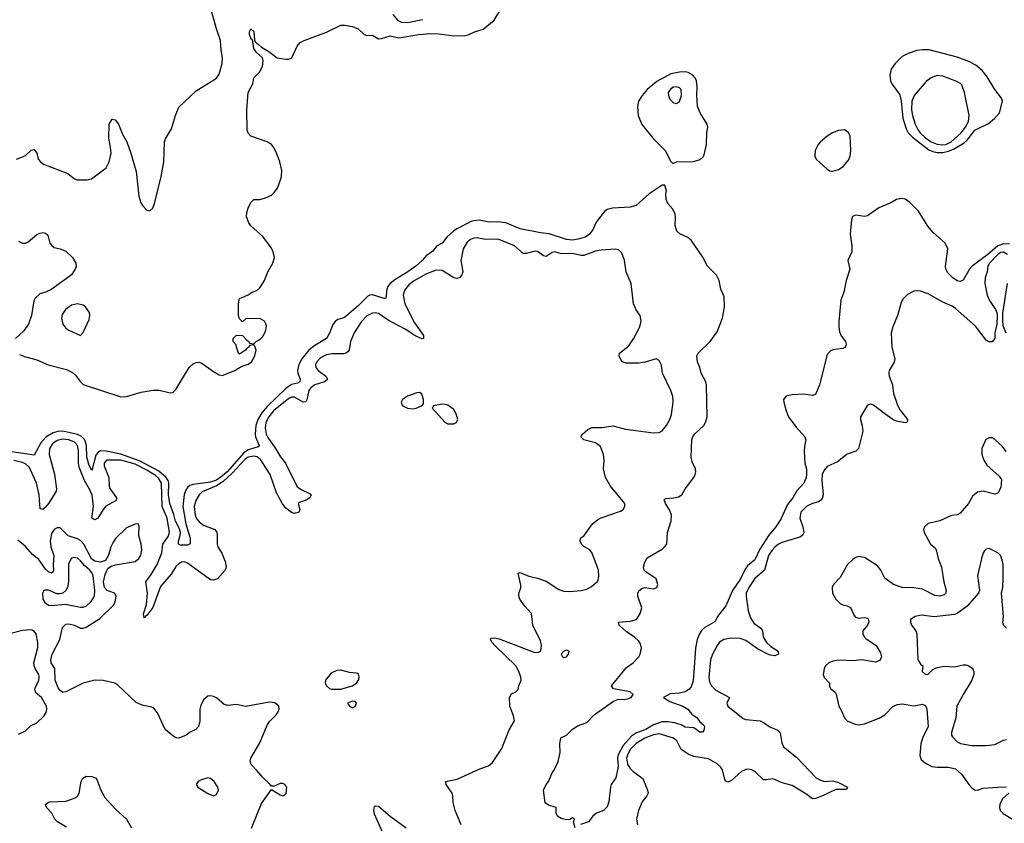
# Model space of a CAD drawing. Header units: inches. Extents: x 1694797 to 1849917, y 907313 to 1017959.
# Tile 566 of 656: x 1814811 to 1821615, y 912581 to 918133. Entities that reach past the tile are written whole.
import ezdxf

# ---------------------------------------------------------------- set-up
doc = ezdxf.new("R2010")
doc.units = ezdxf.units.IN
doc.header["$MEASUREMENT"] = 0
doc.layers.add('B8911', color=7, linetype='Continuous')
doc.layers.add('B8921', color=7, linetype='Continuous')

msp = doc.modelspace()

# ---------------------------------------------------------------- linework, layer by layer
at = {"layer": 'B8911', "color": 5}
for points, elevation in [([(1814789.3, 917170), (1814848.1, 917191.9), (1814890, 917230.5), (1814910, 917235.5), (1814930.3, 917210.3), (1814939.3, 917170), (1814955.5, 917150), (1814975.4, 917135.4), (1815142.8, 917070), (1815190, 917033.4), (1815207, 917027), (1815273.8, 917026.2), (1815306.2, 917033.8), (1815409.4, 917110), (1815429.7, 917150), (1815442, 917210), (1815439.3, 917250), (1815426.2, 917313.8), (1815430, 917412), (1815450, 917446), (1815470, 917441), (1815494.4, 917410), (1815522, 917342), (1815551.4, 917290), (1815577.5, 917217.5), (1815616.2, 917083.8), (1815634.6, 916914.6), (1815648.3, 916868.3), (1815658.8, 916850), (1815690, 916816), (1815710, 916811.3), (1815730, 916831.3), (1815744.5, 916870), (1815789.6, 917050), (1815808, 917150), (1815812, 917290), (1815819.5, 917310), (1815861, 917379), (1815887.6, 917470), (1815911, 917529), (1816030, 917640.3), (1816171.9, 917728.1), (1816190, 917755.5), (1816211.2, 917830), (1816211.9, 917870), (1816202.6, 917922.6), (1816199.2, 917990), (1816171.3, 918070), (1816121, 918250)], 680), ([(1814810, 915820.1), (1814844.9, 915804.9), (1814930, 915783.3), (1815007.4, 915747.4), (1815135, 915715), (1815174.8, 915694.8), (1815196.5, 915676.5), (1815230, 915630.3), (1815250, 915612.6), (1815510, 915527.2), (1815550, 915528.5), (1815650, 915559.5), (1815733.5, 915573.5), (1815773.7, 915573.7), (1815850, 915554.8), (1815870, 915558), (1815890, 915578), (1815982.7, 915730), (1816010, 915754.8), (1816030, 915764), (1816050, 915766.8), (1816070, 915758.8), (1816150, 915702), (1816190, 915679.1), (1816210, 915674), (1816298, 915710), (1816342.5, 915737.5), (1816390, 915752.4), (1816412, 915770), (1816436, 915810), (1816445.2, 915850), (1816436.4, 915876.4), (1816430, 915886), (1816398, 915882), (1816394, 915870), (1816378, 915862), (1816371.3, 915850), (1816330, 915822), (1816322, 915830), (1816308, 915870), (1816307.3, 915887.3), (1816286, 915910), (1816286, 915930), (1816310, 915954), (1816350, 915952), (1816379.6, 915919.6), (1816394, 915910), (1816398, 915898), (1816430, 915894), (1816446, 915910), (1816470, 915922.8), (1816490, 915944), (1816510, 915978), (1816515.5, 916015.5), (1816512.5, 916032.5), (1816502, 916050), (1816470, 916068.7), (1816372.7, 916067.3), (1816350, 916046), (1816330, 916066), (1816322, 916090), (1816322, 916170), (1816328.7, 916210), (1816347.3, 916212.7), (1816390, 916232), (1816418, 916250), (1816450, 916262.8), (1816470, 916281), (1816503.7, 916330), (1816526.6, 916390), (1816560.9, 916450), (1816572.3, 916490), (1816562.7, 916530), (1816550, 916554), (1816490, 916634), (1816409.3, 916709.3), (1816395.3, 916730), (1816379, 916770), (1816380.2, 916799.8), (1816388.7, 916830), (1816408.7, 916870), (1816428, 916890), (1816470, 916891), (1816510, 916901), (1816550, 916921), (1816570, 916938), (1816591.9, 916968.1), (1816613.3, 917026.7), (1816619.6, 917050), (1816621.3, 917090), (1816608, 917150), (1816587, 917207), (1816567.3, 917250), (1816551.6, 917270), (1816521.2, 917290), (1816408.9, 917328.9), (1816389.8, 917349.8), (1816382.6, 917370), (1816379.8, 917510), (1816389.7, 917630), (1816420.9, 917690), (1816430, 917732), (1816468, 917770), (1816488, 917810), (1816494, 917850), (1816489.2, 917870), (1816446.7, 917906.7), (1816430, 917934), (1816422, 917982), (1816416.5, 917996.5), (1816410, 917999), (1816398.4, 918030), (1816398, 918050), (1816409, 918070), (1816430, 918050.8), (1816433.7, 917993.7), (1816439.1, 917979.1), (1816460.5, 917960.5), (1816482, 917942), (1816533.7, 917913.7), (1816590, 917870.2), (1816650, 917860.3), (1816670, 917860.3), (1816690.8, 917869.2), (1816728.5, 917950), (1816750, 917975.8), (1816777.2, 917990), (1816930, 918045.8), (1817030, 918094.4), (1817055.6, 918095.6), (1817110, 918086), (1817150, 918068.7), (1817191.5, 918031.5), (1817210, 918024.2), (1817250, 918025.5), (1817290, 918001.7), (1817310, 918002), (1817370, 918020.8), (1817430, 918008), (1817570, 918030.7), (1817650, 918038.1), (1817710, 918036.1), (1817810, 918021.4), (1817890, 918023.9), (1817910, 918028.3), (1817953, 918050), (1818012.7, 918067.3), (1818089.9, 918130.1), (1818130, 918193.5)], 660), ([(1817390.5, 918169.5), (1817421.2, 918130), (1817450, 918115.9), (1817493.9, 918113.9), (1817594.6, 918134.6)], 680), ([(1818648.7, 912550), (1818638, 912590), (1818646, 912610), (1818630, 912618), (1818611.6, 912608.4), (1818590, 912605.2), (1818553.6, 912613.6), (1818528, 912630), (1818518, 912650), (1818518, 912690), (1818465.6, 912705.6), (1818443.2, 912723.2), (1818429.6, 912810), (1818449.6, 912850), (1818465.6, 912870), (1818489.7, 912930), (1818506.3, 912953.7), (1818531.8, 913008.2), (1818545.1, 913070), (1818544.2, 913130), (1818550, 913170.8), (1818590, 913190.6), (1818629.5, 913230), (1818666.4, 913253.6), (1818730, 913277.1), (1818781.3, 913330), (1818914.9, 913425.1), (1818950, 913437.7), (1818990, 913437.2), (1819017.8, 913442.2), (1819035.6, 913450), (1819049.6, 913470), (1819029, 913490), (1818915.3, 913510), (1818901.2, 913530), (1819003.3, 913656.7), (1819050, 913690.6), (1819089.6, 913730), (1819099.7, 913750), (1819108.2, 913790), (1819101, 913821), (1819090, 913838.4), (1819056.2, 913870), (1819004.9, 913904.9), (1818953.2, 913950), (1818948.7, 913970), (1819030, 913976.5), (1819072.3, 913990), (1819099.5, 914030), (1819109.6, 914070), (1819082, 914150), (1819082, 914170), (1819090, 914186), (1819110, 914204), (1819130, 914210.7), (1819190, 914200.4), (1819213.3, 914210), (1819220.5, 914230), (1819210, 914269.2), (1819137.6, 914317.6), (1819126, 914330), (1819122, 914350), (1819130, 914384.7), (1819146, 914414), (1819250, 914475.8), (1819270, 914492.2), (1819283.1, 914510), (1819287.2, 914590), (1819313.3, 914670), (1819314.8, 914710), (1819303.1, 914743.1), (1819272.8, 914790), (1819264.7, 914815.3), (1819274.2, 914825.8), (1819331, 914829), (1819363.3, 914836.7), (1819386.6, 914850), (1819408.9, 914891.1), (1819469.7, 914970), (1819479.2, 914990), (1819483.5, 915010), (1819481.1, 915030), (1819458, 915078), (1819450.4, 915110), (1819456.5, 915230), (1819461.5, 915250), (1819473.7, 915270), (1819538.2, 915330), (1819550, 915350.4), (1819560.8, 915390), (1819556, 915610), (1819552.2, 915630), (1819521.3, 915690), (1819511.6, 915730), (1819494, 915770), (1819489.6, 915810), (1819500.5, 915830), (1819582, 915910), (1819630, 915977.3), (1819667.3, 916070), (1819681.6, 916150), (1819678.7, 916218.7), (1819656, 916270), (1819645.6, 916330), (1819626.9, 916366.9), (1819565.1, 916430), (1819532.5, 916492.5), (1819450, 916609), (1819427.2, 916627.2), (1819373, 916653), (1819352.9, 916672.9), (1819340.5, 916710), (1819343, 916770), (1819339.6, 916790), (1819323.8, 916823.8), (1819290, 916862.7), (1819277.6, 916890), (1819275.6, 916930), (1819279.5, 916950), (1819268.9, 916988.9), (1819250, 916989.2), (1819161.3, 916930), (1819070, 916848.7), (1819030, 916838.7), (1818908.3, 916831.7), (1818870, 916821.1), (1818852.8, 916807.2), (1818807.3, 916752.7), (1818792.3, 916730), (1818773.7, 916686.3), (1818747.8, 916650), (1818717.6, 916630), (1818670, 916616.5), (1818630, 916609.9), (1818590, 916613.3), (1818470, 916652.3), (1818410, 916659.8), (1818270, 916688.2), (1818169.4, 916729.4), (1818110, 916737.1), (1818054.5, 916734.5), (1817986.8, 916746.8), (1817950, 916744.2), (1817930, 916737.8), (1817832.7, 916687.3), (1817809.2, 916670.8), (1817762, 916630), (1817730, 916589.7), (1817691.5, 916568.5), (1817665.7, 916534.3), (1817619.5, 916500.5), (1817592.8, 916470), (1817547.8, 916430), (1817494, 916390), (1817403.8, 916336.2), (1817370.2, 916310), (1817354.7, 916290), (1817346.9, 916270), (1817341, 916210), (1817330, 916206.9), (1817250, 916231.6), (1817230, 916230.8), (1817216.5, 916223.5), (1817150, 916155.5), (1817070, 916086), (1817050, 916074), (1817010, 916062.2), (1816990, 916048.4), (1816974.1, 916025.9), (1816952.3, 915967.7), (1816930.3, 915930), (1816850, 915883), (1816810, 915849.9), (1816759.6, 915790), (1816741, 915750), (1816731.5, 915710), (1816733, 915690), (1816750.2, 915650), (1816746.3, 915630), (1816730, 915622.1), (1816690, 915613.6), (1816650, 915585), (1816520.2, 915459.8), (1816483.9, 915416.1), (1816455.5, 915370), (1816441.7, 915330), (1816438.4, 915270), (1816440.8, 915250), (1816466, 915190), (1816458.7, 915181.3), (1816390, 915162.2), (1816359, 915141), (1816245.4, 915010), (1816210, 914978.6), (1816170, 914952.2), (1816130, 914937.3), (1816010, 914921.9), (1815986.1, 914913.9), (1815970, 914900.2), (1815957.9, 914882.1), (1815947.6, 914852.4), (1815937.9, 914770), (1815960.1, 914650), (1815988.6, 914550), (1815988, 914512), (1815970, 914501.6), (1815923.2, 914503.2), (1815907.8, 914510), (1815908.1, 914530), (1815920.2, 914570), (1815921.5, 914590), (1815915.4, 914615.4), (1815887.6, 914667.6), (1815875.4, 914715.4), (1815847.3, 914790), (1815839.7, 914850), (1815841.9, 914930), (1815837.4, 914950), (1815822.8, 914970), (1815772.9, 915012.9), (1815643.8, 915083.8), (1815510, 915131), (1815408.5, 915151.5), (1815370, 915153.3), (1815350, 915142.5), (1815336.6, 915123.4), (1815310, 915018.4), (1815290, 915054), (1815275.6, 915110), (1815272.7, 915190), (1815261.9, 915230), (1815236, 915256), (1815210, 915268), (1815110.1, 915289.9), (1815073.3, 915286.7), (1815042.1, 915277.9), (1814990.8, 915249.2), (1814956.2, 915210), (1814910, 915125.1), (1814710, 915154.4)], 660), ([(1814803, 916603), (1814830, 916588.9), (1814850, 916588.9), (1814870, 916597), (1814930, 916647.7), (1814950, 916659.1), (1814970, 916662), (1814990, 916658.8), (1815004.5, 916644.5), (1815019.1, 916590), (1815032.3, 916572.3), (1815050, 916559.1), (1815090, 916550.5), (1815130, 916533), (1815176.3, 916490), (1815198, 916450), (1815200.5, 916430), (1815194.9, 916410), (1815168.2, 916370), (1815033.7, 916270), (1814990.5, 916250), (1814950, 916238), (1814917.3, 916210), (1814908.3, 916190), (1814892.8, 916090), (1814872.4, 916030), (1814837.9, 915982.1), (1814783, 915930)], 660), ([(1817862, 912570), (1817819.3, 912670), (1817805.8, 912725.8), (1817804.5, 912770), (1817798.4, 912790), (1817757, 912850), (1817754, 912870), (1817834.2, 912885.8), (1817990, 912958.4), (1818050, 912978.4), (1818079.2, 913000.8), (1818141.7, 913098.3), (1818193.6, 913226.4), (1818229.6, 913290), (1818223.3, 913323.3), (1818197, 913390), (1818196.3, 913450), (1818210, 913474.9), (1818239, 913490), (1818255.1, 913504.9), (1818259.5, 913530), (1818275.8, 913570), (1818274, 913590), (1818261, 913630), (1818238.5, 913670), (1818093.6, 913810), (1818076.2, 913830), (1818063.7, 913850), (1818064.8, 913855.2), (1818070, 913861), (1818090, 913863), (1818125.1, 913854.9), (1818370, 913761.6), (1818397, 913763), (1818409.3, 913770.7), (1818414.5, 913785.5), (1818417, 913810), (1818410, 913842), (1818356.9, 913950), (1818346.6, 914030), (1818301, 914081), (1818268, 914130), (1818259.6, 914150), (1818260.9, 914170), (1818273.1, 914206.9), (1818272.9, 914227.1), (1818255.3, 914310), (1818270, 914314), (1818328.2, 914288.2), (1818390, 914274), (1818450, 914254), (1818536.8, 914196.8), (1818570, 914185.4), (1818610, 914182.7), (1818690.6, 914189.4), (1818730, 914199.6), (1818762.4, 914217.6), (1818806.6, 914253.4), (1818812.9, 914287.1), (1818810.9, 914330), (1818767.5, 914447.5), (1818749.8, 914469.8), (1818710, 914493), (1818693, 914510), (1818685.1, 914530), (1818687, 914550), (1818711.8, 914570), (1818769.7, 914650), (1818802.7, 914677.3), (1818830, 914692.2), (1818961.8, 914738.2), (1818980.7, 914750), (1818993.3, 914770), (1818992.8, 914790), (1818894, 914910), (1818859.1, 914970), (1818845.1, 915030), (1818849.7, 915090.3), (1818844.8, 915130), (1818824.6, 915184.6), (1818790, 915208.6), (1818709, 915230), (1818689.2, 915250), (1818700.9, 915270), (1818737.7, 915302.3), (1818764.2, 915315.8), (1818834.6, 915314.6), (1818910, 915327.9), (1818996.9, 915303.1), (1819190, 915278.4), (1819230, 915281.6), (1819250, 915293), (1819281.3, 915330), (1819303.5, 915370), (1819315.4, 915404.6), (1819326.4, 915490), (1819324.2, 915530), (1819309.9, 915569.9), (1819252.6, 915690), (1819245.4, 915745.4), (1819230, 915777.2), (1819209.5, 915789.5), (1819132.8, 915767.2), (1819090, 915759.7), (1818999.5, 915759.5), (1818971.8, 915771.8), (1818952.7, 915810), (1818956, 915830), (1819019.7, 915880.3), (1819052.5, 915927.5), (1819095.6, 916010), (1819105.1, 916050), (1819098, 916090), (1819070, 916129.2), (1819053, 916170), (1819036.3, 916310), (1819002.4, 916390), (1818991.3, 916471.3), (1818970, 916524), (1818950, 916542.7), (1818927.3, 916547.3), (1818830, 916541.6), (1818790, 916533.1), (1818710, 916504.3), (1818690, 916502.8), (1818630, 916516.6), (1818555.4, 916515.4), (1818510, 916528.7), (1818490, 916525), (1818450, 916496.8), (1818430, 916501.1), (1818390, 916530.5), (1818373.3, 916533.3), (1818310, 916517.6), (1818290, 916518.4), (1818229.9, 916569.9), (1818130, 916611.9), (1818110, 916616.1), (1818030, 916613.4), (1817970, 916626.1), (1817950, 916623.4), (1817926.7, 916613.3), (1817904.1, 916595.9), (1817876.4, 916550), (1817859, 916470), (1817872.7, 916390), (1817866.4, 916370), (1817850, 916348.7), (1817830, 916343.7), (1817810, 916349), (1817730, 916400.4), (1817690, 916402.8), (1817622.4, 916377.6), (1817533.1, 916326.9), (1817499.6, 916300.4), (1817472.6, 916267.4), (1817460.1, 916230), (1817471.9, 916170), (1817538.3, 916038.3), (1817600.6, 915950), (1817601.6, 915930), (1817590, 915927.4), (1817541, 915950), (1817475, 915995), (1817356.5, 916056.5), (1817290, 916102.8), (1817270, 916106.9), (1817250, 916104.7), (1817210, 916086.1), (1817173, 916047), (1817121.9, 915970), (1817096.1, 915910), (1817088, 915852), (1817080.1, 915839.9), (1817069.5, 915830.5), (1817050, 915825.3), (1816970, 915824.9), (1816930, 915817.2), (1816890, 915797.8), (1816863.7, 915770), (1816855.8, 915750), (1816858, 915730), (1816873.7, 915710), (1816925.6, 915670), (1816938.4, 915650), (1816935.3, 915644.7), (1816917, 915630), (1816850, 915610), (1816821.9, 915590), (1816808.6, 915570), (1816794.5, 915505.5), (1816787.7, 915492.3), (1816770, 915491.2), (1816710, 915524.3), (1816690, 915523.9), (1816670, 915515.6), (1816564.4, 915430), (1816531.7, 915390), (1816511.7, 915350), (1816506.1, 915310), (1816514.1, 915270), (1816525.2, 915245.2), (1816579.7, 915170), (1816613.4, 915113.4), (1816648.5, 915070), (1816727.2, 914910), (1816750.4, 914890), (1816818, 914858), (1816824.2, 914850), (1816815.6, 914830), (1816790, 914813.3), (1816750, 914800.5), (1816736.4, 914790), (1816747.6, 914750), (1816740.4, 914730), (1816710, 914722), (1816688.1, 914728.1), (1816650, 914758), (1816627.3, 914787.3), (1816585, 914865), (1816541.3, 914990), (1816474.7, 915094.7), (1816452.2, 915112.2), (1816430, 915117.9), (1816390, 915109.9), (1816370, 915097.3), (1816279.6, 915000.4), (1816217.1, 914942.9), (1816170, 914912.7), (1816071.8, 914870), (1816060.1, 914859.9), (1816050.1, 914850), (1816028.5, 914810), (1816015.8, 914770), (1816022.4, 914710), (1816030.1, 914690), (1816050, 914663.2), (1816080.9, 914640.9), (1816160.5, 914610), (1816172.6, 914592.6), (1816176.5, 914570), (1816175.6, 914510), (1816181.1, 914490), (1816207, 914447), (1816231.5, 914390), (1816237.2, 914350), (1816230.7, 914329.3), (1816178.9, 914270), (1816150, 914260.1), (1816130, 914263.9), (1816113.4, 914273.4), (1815970, 914378.5), (1815950, 914387.4), (1815930, 914385.3), (1815910, 914374.6), (1815890, 914354.1), (1815858.2, 914301.8), (1815783.1, 914216.9), (1815730, 914072.8), (1815690, 914016.4), (1815683.9, 914016.1), (1815670, 914000.7), (1815667.1, 914027.1), (1815686.5, 914093.5), (1815695.1, 914170), (1815681.7, 914250), (1815719.8, 914300.2), (1815760.4, 914370), (1815793.6, 914450), (1815800.4, 914510), (1815837, 914563), (1815846.7, 914590), (1815829.4, 914690), (1815795.4, 914770), (1815791.3, 914931.3), (1815770, 914965.3), (1815750, 914983.1), (1815690, 915021.1), (1815610, 915061.2), (1815510, 915089.1), (1815410, 915089.2), (1815394.3, 915070), (1815394.1, 915050), (1815426, 914970), (1815428.3, 914910), (1815433.2, 914893.2), (1815479.4, 914830), (1815476.9, 914810), (1815407.1, 914772.9), (1815387.8, 914750), (1815350, 914689.8), (1815330, 914677.4), (1815321.1, 914681.1), (1815309.8, 914690), (1815320.9, 914770), (1815311.1, 914848.9), (1815294.2, 914890), (1815259.5, 914950), (1815221.7, 915041.7), (1815217, 915070), (1815217.2, 915157.2), (1815210.6, 915190), (1815190, 915214.5), (1815150, 915230.8), (1815110, 915234.4), (1815070, 915225.1), (1815037, 915203), (1815017.1, 915170), (1815015.4, 915130), (1815052.5, 914992.5), (1815065.2, 914890), (1815061, 914870), (1815010, 914791.4), (1814990, 914764.4), (1814970, 914747.9), (1814952.5, 914752.5), (1814945.6, 914850), (1814927.5, 914930), (1814878.6, 915038.6), (1814850, 915065), (1814830, 915074.7), (1814770, 915087.6)], 680), ([(1816413.6, 912546.4), (1816482.6, 912717.4), (1816550, 912814), (1816610, 912778), (1816630, 912771.3), (1816643.1, 912776.9), (1816652.7, 912787.3), (1816656, 912830), (1816642, 912850), (1816630, 912856), (1816610, 912856), (1816570, 912838), (1816550, 912838), (1816542, 912850), (1816490, 912896.3), (1816450, 912946), (1816410, 912986.6), (1816402.9, 913010), (1816407.6, 913030), (1816470, 913137.3), (1816520.5, 913259.5), (1816536.8, 913283.2), (1816583.7, 913330), (1816596, 913350), (1816604, 913370), (1816602, 913390), (1816572.9, 913412.9), (1816538, 913418), (1816371.9, 913388.1), (1816310, 913402.9), (1816250, 913394.7), (1816222.9, 913402.9), (1816170, 913447.6), (1816150, 913458), (1816130, 913462.4), (1816110, 913458.7), (1816083, 913437), (1816062, 913398), (1816056.5, 913370), (1816054.9, 913290), (1816047, 913250), (1816028.2, 913230), (1815990, 913211), (1815960.3, 913190), (1815909.8, 913169.8), (1815890, 913172.2), (1815870, 913184.7), (1815816.3, 913230), (1815764.2, 913344.2), (1815737.5, 913377.5), (1815724.2, 913384.2), (1815657.1, 913397.1), (1815615.9, 913415.9), (1815490, 913536.3), (1815468.6, 913548.6), (1815388.3, 913568.3), (1815330, 913569.1), (1815250.1, 913549.9), (1815130, 913489.7), (1815110, 913485.6), (1815090, 913497.6), (1815077.1, 913517.1), (1815055.3, 913570), (1815053.9, 913650), (1815028.1, 913690), (1815025.6, 913710), (1815035.9, 913750), (1815087.6, 913850), (1815106.2, 913933.8), (1815130, 913955.8), (1815150, 913959.2), (1815190, 913948.8), (1815230, 913930.2), (1815250, 913928.3), (1815270, 913936), (1815364, 913996), (1815462, 914090), (1815471.5, 914110), (1815476.8, 914150), (1815466.9, 914170), (1815415.5, 914190), (1815398, 914210), (1815389.3, 914250), (1815400.7, 914299.3), (1815419.4, 914340.6), (1815442.5, 914357.5), (1815472.9, 914367.1), (1815610, 914389), (1815634.7, 914410), (1815647.5, 914432.5), (1815654.7, 914470), (1815650.4, 914510), (1815633.5, 914570), (1815636, 914636), (1815629.5, 914649.5), (1815610, 914648.2), (1815550, 914623.1), (1815475.5, 914550), (1815456.1, 914523.9), (1815440.5, 914490), (1815425.7, 914434.3), (1815402.7, 914397.3), (1815370, 914384.9), (1815330, 914391.6), (1815307.8, 914407.8), (1815253.3, 914510), (1815230, 914535.5), (1815210, 914546.4), (1815147, 914567), (1815090, 914622), (1815070, 914622.4), (1815050, 914611.7), (1815030, 914582.4), (1815020.6, 914530), (1815027.2, 914490), (1815047.5, 914430), (1815042.6, 914370), (1815044.7, 914330), (1815041.1, 914318.9), (1815030, 914309), (1815010, 914319.1), (1814990, 914337.3), (1814942.8, 914402.8), (1814898.3, 914438.3), (1814850, 914492.6), (1814797.9, 914537.9)], 720), ([(1820000, 914585.8), (1819988.3, 914571.7), (1819924.9, 914475.1), (1819890, 914400.6), (1819841.1, 914358.9), (1819823.4, 914336.6), (1819791, 914270), (1819736.9, 914190), (1819690, 914082.4), (1819632.2, 914010), (1819619.9, 913980.1), (1819611, 913970), (1819545.4, 913934.6), (1819524.6, 913915.4), (1819508.9, 913891.1), (1819493.5, 913850), (1819480.7, 913790), (1819468.1, 913591.9), (1819462.3, 913557.7), (1819450, 913523.6), (1819435.2, 913504.8), (1819410.4, 913490), (1819370, 913480.2), (1819305.1, 913474.9), (1819261, 913450), (1819303, 913423), (1819394, 913390), (1819428, 913370), (1819454.7, 913334.7), (1819493, 913310), (1819510, 913282.8), (1819538.4, 913258.4), (1819543.7, 913250), (1819537.8, 913222.2), (1819530.2, 913209.8), (1819510, 913209.7), (1819470, 913240.9), (1819410, 913245.7), (1819381, 913261), (1819335.8, 913275.8), (1819290, 913282.4), (1819250, 913282.2), (1819190, 913262.4), (1819137.6, 913230), (1819073.2, 913206.8), (1819037.7, 913182.3), (1818981.3, 913118.7), (1818945.6, 913054.4), (1818941.6, 913030), (1818945.6, 912974.4), (1818942.7, 912950), (1818930, 912896), (1818899, 912850), (1818892.8, 912830), (1818882, 912730), (1818870, 912695.3), (1818846, 912670), (1818798, 912650), (1818771, 912630), (1818741, 912590), (1818687.3, 912572.7)], 660), ([(1820000, 914452), (1819986, 914430), (1819958.6, 914330), (1819890, 914271.4), (1819849.5, 914210), (1819831.9, 914170), (1819830.7, 914150), (1819844.6, 914050), (1819860.4, 914000.4), (1819883.4, 913963.4), (1819933.4, 913930), (1819942.9, 913910), (1819947.8, 913870), (1819971, 913830), (1820000, 913804.1)], 680), ([(1814803.7, 913196.3), (1814850, 913220.9), (1814886.2, 913253.8), (1814930, 913275.6), (1814978.8, 913321.2), (1814994.3, 913345.7), (1814999.1, 913370), (1814996, 913390), (1814961, 913450), (1814923.2, 913483.2), (1814916.8, 913496.8), (1814915.3, 913510), (1814942.2, 913570), (1814945.4, 913590), (1814943.6, 913610), (1814917.1, 913650), (1814909.9, 913670), (1814909.5, 913690.5), (1814936.2, 913796.2), (1814935.8, 913830), (1814925.1, 913890), (1814909.7, 913909.7), (1814890, 913917.4), (1814830, 913913.8), (1814750, 913892.3)], 740), ([(1820000, 913743.7), (1819990, 913745.6), (1819910, 913786.3), (1819830, 913843.7), (1819790, 913857.8), (1819730, 913859.8), (1819676.9, 913850), (1819647.5, 913832.5), (1819630.8, 913810), (1819599.2, 913750), (1819584.1, 913710), (1819572.3, 913590), (1819577.8, 913557.8), (1819591.7, 913530), (1819620.6, 913500.6), (1819715.8, 913450), (1819697.8, 913410), (1819705.5, 913390), (1819810, 913305.3), (1819830, 913298.5), (1819928, 913288), (1819950, 913278), (1819990, 913249.3), (1820000, 913245.1)], 680), ([(1820000, 912886.5), (1819970, 912880.4), (1819950, 912882), (1819890, 912938.7), (1819870, 912949.8), (1819850, 912954), (1819830, 912951.9), (1819800, 912940), (1819730, 912876.4), (1819705.5, 912865.5), (1819690, 912871.6), (1819684, 912884), (1819667.3, 912950), (1819654.2, 912970), (1819630, 912992.9), (1819570, 913026.4), (1819470, 913042.9), (1819430, 913057.5), (1819381.7, 913090), (1819353, 913150), (1819330, 913169.2), (1819230, 913199), (1819190, 913192.5), (1819130, 913169.3), (1819070, 913131.6), (1819030, 913091.2), (1819010, 913052.2), (1819004.9, 913030), (1819010.5, 912990.5), (1819030, 912960.2), (1819050, 912939.2), (1819116.9, 912890), (1819150.3, 912810), (1819153.4, 912790), (1819143.7, 912770), (1819113.1, 912730), (1819087, 912670), (1819073.4, 912610), (1819079.6, 912570)], 680), ([(1815135.2, 912555.2), (1815071, 912591), (1815054.5, 912610), (1815032, 912650), (1814995.6, 912690), (1814989.8, 912710.2), (1815015.3, 912730), (1815130, 912734), (1815190, 912754.9), (1815210, 912768.7), (1815220.9, 912790), (1815235.9, 912870), (1815248.1, 912891.9), (1815270, 912906.5), (1815310, 912904), (1815334.1, 912894.1), (1815344.5, 912884.5), (1815372.2, 912810), (1815399.1, 912759.1), (1815470, 912680.4), (1815549.2, 912609.2), (1815583.7, 912550)], 720), ([(1817331.6, 912490), (1817263.9, 912643.9), (1817258.7, 912670), (1817263.3, 912696.7), (1817270, 912702), (1817290, 912698.4), (1817370.5, 912630), (1817482, 912550)], 680)]:
    msp.add_lwpolyline(points, dxfattribs=dict(at, elevation=elevation))
for points, elevation in [([(1819410, 917771.5), (1819369.4, 917770.6), (1819310, 917757.9), (1819213.1, 917706.9), (1819148.1, 917650), (1819111.6, 917610), (1819088.2, 917570), (1819079.8, 917530), (1819085.4, 917470), (1819110, 917408.5), (1819190.2, 917310.2), (1819272.4, 917230), (1819310, 917152), (1819322, 917142), (1819330, 917142), (1819349.3, 917150.7), (1819466.2, 917153.8), (1819512.7, 917167.3), (1819534.7, 917185.3), (1819541.7, 917198.3), (1819557.5, 917270), (1819559.5, 917350), (1819565.6, 917390), (1819562.2, 917410), (1819513.4, 917490), (1819494.3, 917534.3), (1819489.1, 917609.1), (1819491.8, 917670), (1819486.8, 917710), (1819479, 917730), (1819462.3, 917750), (1819430, 917767.6)], 660), ([(1819350, 917669.7), (1819330, 917666.2), (1819310, 917655.6), (1819291.8, 917630), (1819293.4, 917610), (1819303.7, 917583.7), (1819330, 917559.3), (1819350, 917554.9), (1819370, 917567.7), (1819383.8, 917610), (1819381.7, 917650), (1819370, 917662.6)], 680), ([(1815210, 916169.5), (1815170, 916161.2), (1815126.8, 916130), (1815103.8, 916096.2), (1815100.5, 916070), (1815108, 916030), (1815130, 916000.7), (1815150, 915986.8), (1815230, 915952), (1815250, 915972), (1815290, 916061), (1815295.4, 916090), (1815294, 916110), (1815266, 916150), (1815250, 916160.7)], 680), ([(1817576.4, 915556.4), (1817554.6, 915554.6), (1817490, 915532.3), (1817456, 915510), (1817446.8, 915490), (1817454.8, 915470), (1817463.4, 915463.4), (1817490, 915448.4), (1817530, 915444.4), (1817550, 915448), (1817593.2, 915466.8), (1817600.4, 915479.6), (1817602, 915510), (1817590, 915546)], 720), ([(1817730, 915476), (1817670, 915466), (1817662, 915450), (1817750, 915350.8), (1817770, 915340.7), (1817810, 915340.7), (1817829.3, 915350.7), (1817839, 915370), (1817827, 915410), (1817810, 915439.3), (1817770, 915469.2), (1817750, 915475.1)], 720), ([(1815182.8, 914417.2), (1815167, 914410), (1815148.6, 914371.4), (1815148, 914250), (1815140.9, 914210), (1815130.5, 914189.5), (1815110, 914171.9), (1815086, 914166), (1815067.4, 914167.4), (1815010, 914190.8), (1814987.8, 914192.2), (1814975.8, 914184.2), (1814968.9, 914171.1), (1814970.4, 914130), (1814985.7, 914105.7), (1815010, 914088.5), (1815030, 914086.3), (1815124.4, 914095.6), (1815230, 914075.2), (1815250, 914074.7), (1815270, 914082), (1815305.8, 914114.2), (1815328.7, 914151.3), (1815330.4, 914189.6), (1815319, 914290), (1815312.1, 914310), (1815295.9, 914330), (1815260.5, 914360.5), (1815230, 914395.3), (1815210, 914411.8)], 740), ([(1818590, 913777.2), (1818572, 913770), (1818552, 913750), (1818562, 913730), (1818570, 913727.3), (1818590, 913731.3), (1818604, 913750), (1818608, 913770)], 680), ([(1817030, 913638.4), (1817003.4, 913636.6), (1816962.3, 913617.7), (1816924, 913570), (1816922.8, 913550), (1816930.8, 913530), (1816952.2, 913512.2), (1816966.7, 913506.7), (1817030, 913508.8), (1817107.3, 913530), (1817138.4, 913550), (1817153.6, 913573.6), (1817157.2, 913590), (1817152.7, 913612.7), (1817139.3, 913619.3), (1817090, 913622.9)], 720), ([(1817110, 913425.1), (1817077.3, 913410), (1817091, 913390), (1817110, 913379.1), (1817130, 913387.3), (1817138.4, 913410), (1817130, 913422.7)], 720), ([(1816110, 912894.5), (1816061.3, 912878.7), (1816044.7, 912870), (1816031, 912850), (1816041, 912830), (1816110, 912786.7), (1816150, 912770.7), (1816170, 912781), (1816183.7, 912810), (1816180.9, 912830), (1816155.1, 912870), (1816130, 912889.5)], 740)]:
    msp.add_lwpolyline(points, close=True, dxfattribs=dict(at, elevation=elevation))
at = {"layer": 'B8921', "color": 5}
for points, elevation in [([(1821050, 917924.2), (1821010, 917918.9), (1820950, 917900.2), (1820910, 917877.4), (1820860.6, 917830), (1820832.9, 917790), (1820823.2, 917750), (1820828, 917710), (1820836.9, 917690), (1820893.3, 917613.3), (1820902.2, 917570), (1820913.2, 917453.2), (1820937.9, 917377.9), (1820951.6, 917351.6), (1820981, 917321), (1821093.2, 917233.2), (1821121.3, 917221.3), (1821150, 917216), (1821190, 917215.9), (1821230, 917223.4), (1821262.8, 917237.2), (1821337.5, 917282.5), (1821358.5, 917301.5), (1821410.8, 917370), (1821504.7, 917415.3), (1821548.2, 917450), (1821582, 917490), (1821603.7, 917570), (1821595.1, 917590), (1821550, 917649.5), (1821497.1, 917737.1), (1821461.7, 917781.7), (1821418.3, 917818.3), (1821370, 917845), (1821290, 917875), (1821096.3, 917923.7)], 660), ([(1821150, 917748.1), (1821108.7, 917731.3), (1821074, 917706), (1820991.2, 917608.8), (1820975.7, 917570), (1820974.5, 917510), (1820981.1, 917470), (1821000.1, 917410), (1821018.8, 917370), (1821033.6, 917350), (1821070, 917317), (1821110, 917290), (1821150, 917272.4), (1821190, 917267.5), (1821210, 917271.5), (1821247.5, 917290), (1821317.5, 917350), (1821347, 917390), (1821367.6, 917430), (1821371.9, 917470), (1821340.4, 917630), (1821322.3, 917682.3), (1821312.5, 917692.5), (1821286.2, 917706.2), (1821190, 917743.4)], 680), ([(1820510, 917371.2), (1820470, 917367.5), (1820427.1, 917350), (1820390, 917327.8), (1820345.4, 917290), (1820328.6, 917270), (1820307.4, 917230), (1820305.9, 917190), (1820315.9, 917170), (1820390, 917100.3), (1820410, 917088.8), (1820430, 917087), (1820470, 917098), (1820502.2, 917117.8), (1820538, 917162), (1820549.9, 917190.1), (1820554.5, 917230), (1820550.4, 917330), (1820535.6, 917355.6)], 660)]:
    msp.add_lwpolyline(points, close=True, dxfattribs=dict(at, elevation=elevation))
for points, elevation in [([(1821650, 916582), (1821610, 916584.6), (1821569.5, 916570.5), (1821502.2, 916510), (1821393.6, 916430), (1821375.6, 916410), (1821330, 916332.2), (1821310, 916323.9), (1821288.4, 916328.4), (1821258.9, 916350), (1821224.2, 916384.2), (1821210.7, 916410), (1821209, 916430), (1821223.7, 916550), (1821205.2, 916590), (1821122.6, 916662.6), (1821087.4, 916707.4), (1821023, 916810), (1820962.9, 916870), (1820930, 916893.3), (1820903.6, 916896.4), (1820869.6, 916890.4), (1820830, 916866.4), (1820746.9, 916833.1), (1820670, 916777.2), (1820650, 916774), (1820590, 916782), (1820566.4, 916773.6), (1820558, 916750), (1820550.5, 916650), (1820560.4, 916570), (1820560.4, 916530), (1820534.4, 916470), (1820547, 916410), (1820521.3, 916330), (1820506.2, 916250), (1820485.8, 916194.2), (1820471.7, 916048.3), (1820470.9, 916010), (1820476.7, 915976.7), (1820488.4, 915948.4), (1820517.1, 915910), (1820522, 915890), (1820519.3, 915880.7), (1820512.3, 915867.7), (1820498.3, 915861.7), (1820430, 915851.6), (1820414.9, 915845.1), (1820390, 915819.3), (1820337.4, 915610), (1820310, 915544), (1820290, 915536.2), (1820230, 915546.3), (1820150, 915540.2), (1820107.5, 915532.5), (1820090.2, 915510), (1820091.2, 915490), (1820107.5, 915430), (1820123.9, 915390), (1820177, 915317), (1820236.3, 915250), (1820244, 915230), (1820234, 915186), (1820232, 915150), (1820237, 915070), (1820248.1, 915028.1), (1820248.5, 914990), (1820245.7, 914970), (1820230.1, 914930), (1820182.2, 914877.8), (1820153.1, 914830), (1820117, 914783), (1820070, 914683), (1820036.9, 914630), (1820000, 914585.8)], 660), ([(1821637.1, 916510), (1821610, 916527.4), (1821590, 916524), (1821570, 916510.7), (1821511.8, 916450), (1821502.1, 916430), (1821496.3, 916390), (1821483, 916350), (1821481.6, 916310), (1821496.4, 916230), (1821513.4, 916193.4), (1821554.6, 916130), (1821563.6, 916110), (1821566.3, 916090), (1821563.1, 916030), (1821549.1, 915970), (1821550.3, 915930), (1821530, 915908), (1821510, 915906.6), (1821490, 915918), (1821415.6, 916015.6), (1821277.4, 916137.4), (1821253.7, 916153.7), (1821190, 916182.3), (1821090, 916238.5), (1821030, 916260.7), (1820990, 916258.3), (1820945.5, 916234.5), (1820916.2, 916203.8), (1820901.8, 916178.2), (1820877, 916090), (1820843.8, 916010), (1820832.7, 915970), (1820838, 915870), (1820858, 915790), (1820853.8, 915766.2), (1820819.6, 915710), (1820817.8, 915690), (1820819.6, 915670), (1820841.3, 915610), (1820848.6, 915550), (1820876.1, 915470), (1820894.4, 915434.4), (1820946, 915370), (1820944.5, 915355.5), (1820941, 915350), (1820930, 915347.1), (1820870, 915359), (1820845.7, 915370), (1820788.8, 915408.8), (1820710, 915469.8), (1820690, 915476.4), (1820670, 915469.6), (1820622.3, 915390), (1820621.5, 915370), (1820633.5, 915326.5), (1820637, 915290), (1820608.5, 915170), (1820590, 915151.5), (1820530, 915131), (1820462.7, 915077.3), (1820390, 915046.9), (1820370, 915019.6), (1820356.9, 914990), (1820354, 914950), (1820364.4, 914850), (1820356.2, 914823.8), (1820347.7, 914812.3), (1820330, 914801.6), (1820290, 914789.7), (1820250, 914771.1), (1820209.2, 914730), (1820202.9, 914690), (1820222.9, 914630), (1820229.1, 914590.9), (1820221.1, 914570), (1820201.3, 914558.7), (1820078.5, 914521.5), (1820055.3, 914510), (1820030, 914488.9), (1820010, 914467.7), (1820000, 914452)], 680), ([(1821626.9, 915966.9), (1821609.6, 916010), (1821604.4, 916044.4), (1821604.4, 916104.4), (1821637.5, 916310)], 680), ([(1821628.9, 915150), (1821603.5, 915183.5), (1821550, 915232.1), (1821530, 915244.4), (1821510, 915244.7), (1821488.1, 915231.9), (1821459.7, 915170), (1821459, 915130), (1821473.6, 915090), (1821494.9, 915054.9), (1821579.6, 914979.6), (1821595.2, 914955.2), (1821590, 914902), (1821570, 914862.7), (1821550, 914855.1), (1821470, 914874.5), (1821430, 914867.8), (1821396.9, 914843.1), (1821366.7, 914790), (1821310, 914724.2), (1821290, 914712.8), (1821250, 914707.1), (1821169.1, 914670.9), (1821090, 914653.3), (1821063.7, 914630), (1821055.8, 914610), (1821061.3, 914590), (1821104.2, 914510), (1821129.3, 914489.3), (1821144, 914470), (1821158.4, 914410), (1821180.6, 914350), (1821196.6, 914250), (1821214.1, 914190), (1821210.1, 914170), (1821199.9, 914160.1), (1821170, 914149.9), (1821134.7, 914154.7), (1821050, 914197.9), (1820990, 914208.5), (1820909.9, 914209.9), (1820850, 914231.7), (1820790, 914275.5), (1820762.6, 914330), (1820738.7, 914358.7), (1820650, 914418.2), (1820610, 914424.4), (1820590, 914417.8), (1820570, 914405.3), (1820531.7, 914368.3), (1820480, 914280), (1820434.9, 914230), (1820426.4, 914210), (1820428.7, 914170), (1820450.3, 914130.3), (1820480.5, 914100.5), (1820498.8, 914090), (1820530, 914083.8), (1820552.7, 914072.7), (1820576.7, 914016.7), (1820586.1, 914006.1), (1820610, 913997.5), (1820650, 914002), (1820670, 913998.7), (1820673.9, 913993.9), (1820678.2, 913970), (1820668.9, 913950), (1820638, 913910), (1820638, 913890), (1820645.5, 913870), (1820657.1, 913857.1), (1820730.3, 913810), (1820759.1, 913759.1), (1820766.2, 913730), (1820753.8, 913706.2), (1820725.4, 913694.6), (1820630, 913709.2), (1820570, 913703.4), (1820472, 913708), (1820430, 913700.6), (1820403.1, 913690), (1820380.3, 913670), (1820370, 913649.2), (1820363.5, 913610), (1820369.4, 913589.4), (1820406.7, 913550), (1820406.1, 913526.1), (1820417.1, 913510), (1820446.5, 913486.5), (1820453.6, 913473.6), (1820470.8, 913390.8), (1820492.9, 913352.9), (1820510.3, 913310), (1820530, 913289.2), (1820585.4, 913265.4), (1820610, 913261.5), (1820650, 913267.6), (1820750, 913308), (1820789, 913331), (1820848, 913390), (1820878, 913402), (1820910, 913406.2), (1820990, 913392.1), (1821050, 913404.2), (1821070, 913394.9), (1821080.2, 913370), (1821087.9, 913250), (1821049.2, 913170), (1821037.5, 913130), (1821030.2, 913050.2), (1821041.5, 913021.5), (1821070, 912996), (1821114.4, 912974.4), (1821150, 912968.5), (1821230, 912969.5), (1821277.4, 912957.4), (1821320.2, 912920.2), (1821370.3, 912850), (1821390, 912826.7), (1821410, 912812.2), (1821430, 912810.4), (1821470, 912823.1), (1821568.5, 912831.5), (1821630, 912833.1)], 720), ([(1821630, 913928), (1821609, 913949), (1821605.2, 913965.2), (1821609.5, 914010.5), (1821596.4, 914170), (1821603.8, 914210), (1821607.2, 914270), (1821607.6, 914370), (1821602.8, 914390), (1821590, 914429.4), (1821580.1, 914440.1), (1821570, 914449.5), (1821510, 914479.5), (1821490, 914476), (1821477.3, 914462.7), (1821468.4, 914450), (1821456.4, 914410), (1821430.6, 914290.6), (1821443, 914190), (1821436.3, 914170), (1821358, 914082), (1821290, 914031.5), (1821270, 914024), (1821130, 914006.9), (1821042, 914018), (1820998, 914010), (1820966.8, 913990), (1820966, 913970), (1820974.8, 913950), (1821002.8, 913910), (1821010.8, 913890), (1821018, 913710), (1821038.5, 913678.5), (1821051.3, 913670), (1821046.8, 913630), (1821070, 913608.4), (1821090, 913611), (1821119.5, 913640.5), (1821144.2, 913655.8), (1821193.9, 913666.1), (1821270, 913662.3), (1821330, 913676), (1821350, 913675.3), (1821370.7, 913670), (1821393.1, 913653.1), (1821400.9, 913640.9), (1821405.5, 913630), (1821404.4, 913610), (1821390.3, 913570), (1821330, 913471.8), (1821287, 913390), (1821281.1, 913310), (1821249.2, 913209.2), (1821250.3, 913190), (1821257.8, 913177.8), (1821290, 913143.7), (1821313.2, 913133.2), (1821390, 913118.4), (1821490, 913118.2), (1821550, 913125.5), (1821610, 913155.5), (1821630, 913159.1)], 740), ([(1820000, 913804.1), (1820002.2, 913802.2), (1820051.3, 913770), (1820055.3, 913750), (1820030, 913738.2), (1820000, 913743.7)], 680), ([(1820000, 913245.1), (1820045.8, 913225.8), (1820065.1, 913205.1), (1820077.3, 913137.3), (1820090.2, 913110), (1820178, 913038), (1820315.9, 912895.9), (1820330, 912885.7), (1820370, 912870.3), (1820430, 912873.5), (1820470, 912862), (1820530.6, 912830), (1820524.7, 912815.3), (1820450, 912814.8), (1820358, 912770), (1820310, 912752), (1820290, 912750.7), (1820244.4, 912784.4), (1820150, 912842.1), (1820080.1, 912860.1), (1820030, 912884), (1820010, 912888.5), (1820000, 912886.5)], 680), ([(1821647.4, 912790), (1821603.1, 912750), (1821584.6, 912710), (1821582, 912690), (1821586.4, 912670), (1821608.1, 912648.1), (1821672.2, 912610)], 720)]:
    msp.add_lwpolyline(points, dxfattribs=dict(at, elevation=elevation))

doc.saveas('drawing.dxf')
